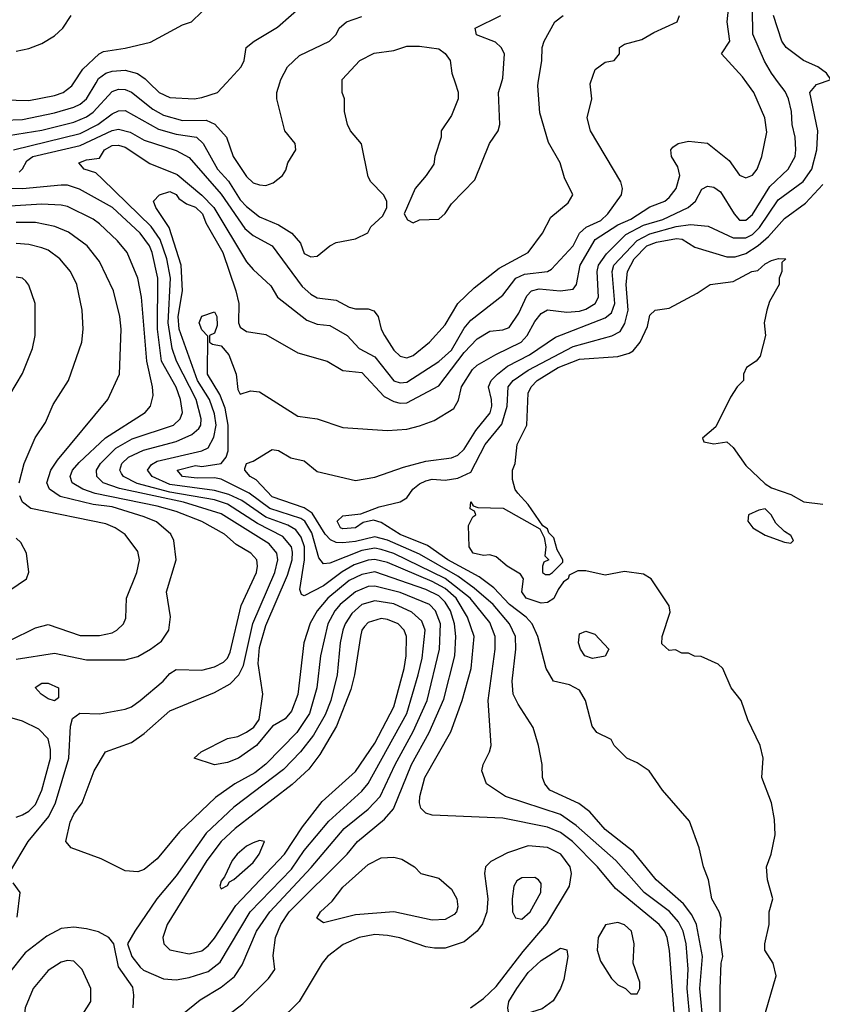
# Model space of a CAD drawing. Header units: inches. Extents: x 1793389 to 1900389, y 320802 to 470796.
# Tile 400 of 656: x 1842341 to 1844848, y 427121 to 430197. Entities that reach past the tile are written whole.
import ezdxf

# ---------------------------------------------------------------- set-up
doc = ezdxf.new("R2010")
doc.units = ezdxf.units.IN
doc.header["$MEASUREMENT"] = 0
doc.layers.add('B8442', color=7, linetype='Continuous')
doc.layers.add('B8443', color=7, linetype='Continuous')

msp = doc.modelspace()

# ---------------------------------------------------------------- linework, layer by layer
at = {"layer": 'B8442', "color": 2}
for points, elevation in [([(1841542.3, 430000), (1841570, 429990.2), (1841665.3, 429890), (1841747.3, 429827.3), (1841790, 429802.4), (1841850, 429789.2), (1841905.2, 429794.8), (1841950, 429812), (1842074.9, 429905.1), (1842130, 429934), (1842170, 429944.9), (1842211.4, 429948.6), (1842370, 429944.2), (1842450, 429960.3), (1842477.2, 429970), (1842503.7, 429990), (1842510.3, 430000)], 338), ([(1842230, 429881.1), (1842350, 429885.5), (1842450, 429905.5), (1842510, 429924), (1842530, 429933.4), (1842549.6, 429950), (1842579.6, 430000)], 334), ([(1842253.2, 429826.8), (1842410, 429852.3), (1842510, 429876.9), (1842550, 429893.8), (1842570, 429907.6), (1842630, 429972.4), (1842650, 429980.3), (1842670, 429978.7), (1842690.2, 429970.2), (1842757.3, 429917.3), (1842790, 429898.9), (1842850, 429882.3), (1842923.4, 429883.4), (1842950.4, 429870.4), (1842987.3, 429830), (1843007.7, 429770), (1843050, 429706.8), (1843070, 429687.3), (1843090, 429680.7), (1843110, 429678.8), (1843132.9, 429687.1), (1843162, 429710), (1843172.9, 429727.1), (1843179, 429750), (1843204, 429790), (1843202, 429810), (1843169, 429850), (1843144, 429950), (1843144, 429970), (1843153.9, 430000)], 330), ([(1842321.2, 429790), (1842530, 429841.2), (1842584.7, 429870), (1842630, 429902.6), (1842650, 429912), (1842670, 429913.7), (1842774.7, 429854.7), (1842830, 429839.7), (1842893.4, 429830), (1842914.4, 429810), (1842958.9, 429730), (1842993, 429693), (1843030, 429634.4), (1843050, 429613.7), (1843090, 429581.3), (1843150, 429555.8), (1843190.8, 429530), (1843218.5, 429498.5), (1843230, 429466.8), (1843250, 429456), (1843270, 429458), (1843310, 429491), (1843330, 429501), (1843390, 429512), (1843428.4, 429531.6), (1843438, 429550), (1843475.3, 429584.7), (1843488, 429610), (1843488, 429630), (1843478, 429650), (1843438, 429690), (1843430, 429706), (1843409.1, 429809.1), (1843374, 429850), (1843365.2, 429870), (1843355.3, 429910), (1843355.3, 429950), (1843348, 429970), (1843348.5, 430000)], 326), ([(1842339.3, 429720.7), (1842350, 429730.6), (1842363.7, 429756.3), (1842382, 429770), (1842530, 429803.8), (1842630, 429851.3), (1842650, 429855.2), (1842686.1, 429846.1), (1842730, 429820.3), (1842830, 429788.5), (1842870, 429766), (1842970, 429652.4), (1843044.7, 429544.7), (1843070, 429522.4), (1843130, 429490.6), (1843223.8, 429363.8), (1843250, 429339.1), (1843270, 429328.2), (1843330, 429320.4), (1843370, 429299.1), (1843390, 429294), (1843430, 429294), (1843447.1, 429287.1), (1843461, 429270), (1843470.6, 429230), (1843480.5, 429210), (1843510, 429164.9), (1843530, 429145.5), (1843550, 429140.5), (1843570, 429148.2), (1843621.2, 429190), (1843670, 429244), (1843709.7, 429310.3), (1843760.9, 429359.1), (1843838.8, 429421.2), (1843929.2, 429470), (1843974, 429530), (1844000.2, 429579.8), (1844054.8, 429625.2), (1844068.7, 429650), (1844043.2, 429703.2), (1844029.3, 429750), (1843993.1, 429813.1), (1843965.8, 429905.8), (1843959.6, 429990), (1843961.1, 430000)], 322), ([(1842995.3, 427090), (1843038, 427122), (1843118, 427202), (1843138, 427230), (1843133.2, 427273.2), (1843140.5, 427330), (1843156.3, 427370), (1843183, 427410), (1843363.6, 427590), (1843396.2, 427630), (1843481, 427699), (1843508.6, 427731.4), (1843564.8, 427870), (1843620.4, 427970), (1843665.9, 428074.1), (1843700.4, 428210), (1843703.5, 428270), (1843699.8, 428310), (1843686.4, 428350), (1843670, 428376.9), (1843650, 428396.8), (1843610, 428417.3), (1843450, 428471.8), (1843410, 428463.5), (1843370, 428445.3), (1843303.6, 428390), (1843270.3, 428350), (1843248.2, 428311.8), (1843228.9, 428250), (1843210, 428088.7), (1843190, 428037.2), (1843170, 428012.7), (1843130.4, 427989.6), (1843081, 427930), (1843024.7, 427890), (1842990, 427876), (1842950, 427869.4), (1842886, 427890), (1842908, 427910), (1842990, 427951), (1843022, 427958), (1843050, 427971), (1843072.9, 427987.1), (1843089.1, 428010.9), (1843100.9, 428090), (1843085.8, 428185.8), (1843090, 428236), (1843110, 428304.9), (1843178.1, 428461.9), (1843192.7, 428510), (1843193.4, 428533.4), (1843189.7, 428550), (1843162.8, 428582.8), (1843083.5, 428623.5), (1842990, 428683.5), (1842950, 428697.3), (1842810, 428720.5), (1842708.1, 428748.1), (1842665.1, 428770), (1842659.4, 428779.4), (1842653.6, 428790), (1842659.6, 428810), (1842680.7, 428830), (1842728, 428852), (1842830, 428879), (1842878.7, 428901.3), (1842900.6, 428919.4), (1842906.6, 428930), (1842908.4, 428950), (1842892, 429010), (1842830.9, 429130), (1842816.8, 429170), (1842805, 429250), (1842811.6, 429390), (1842800.7, 429450), (1842779.3, 429510), (1842751.2, 429551.2), (1842599.2, 429699.2), (1842578.4, 429718.4), (1842542, 429730), (1842525.2, 429750), (1842550, 429759.1), (1842590, 429764.7), (1842606, 429790), (1842630, 429803.8), (1842650, 429804.9), (1842670, 429798.7), (1842748, 429748), (1842832.9, 429712.9), (1842910, 429648.9), (1842947.9, 429610), (1843050, 429440.7), (1843070, 429416.3), (1843125.2, 429365.2), (1843146.8, 429330), (1843238.5, 429258.5), (1843270, 429246), (1843310, 429242), (1843364, 429210), (1843402, 429170), (1843450, 429143.8), (1843510, 429068.5), (1843530, 429062), (1843550, 429064.2), (1843650, 429128.8), (1843690, 429164.2), (1843730, 429233), (1843750, 429258), (1843850, 429336.3), (1843891, 429389), (1843918, 429402), (1843989.7, 429410.3), (1844002.8, 429417.2), (1844069.6, 429490), (1844089.8, 429530.2), (1844110.7, 429549.3), (1844156.2, 429570), (1844178.4, 429590), (1844221.2, 429650), (1844224, 429670), (1844219, 429690), (1844124, 429850), (1844114, 429890), (1844128.7, 429950), (1844123.1, 429996.9), (1844124.3, 430000)], 318), ([(1844392.3, 427010), (1844371.4, 427288.6), (1844363.6, 427330), (1844355.1, 427350), (1844338.4, 427370), (1844202.7, 427482.7), (1844145.6, 427550), (1844067.8, 427630), (1844030, 427657.7), (1843990, 427674), (1843850, 427702), (1843630, 427711.6), (1843610, 427718), (1843593.8, 427733.8), (1843589.6, 427750), (1843591.5, 427770), (1843606.6, 427830), (1843688.2, 427971.8), (1843723.6, 428070), (1843751.2, 428170), (1843760.5, 428270), (1843740.4, 428330), (1843704.2, 428390), (1843670, 428419.8), (1843630, 428441.4), (1843490, 428501.2), (1843450, 428510.7), (1843430, 428508.9), (1843386.3, 428493.7), (1843348.3, 428471.7), (1843290, 428428.5), (1843230, 428397.2), (1843221.5, 428401.5), (1843216.5, 428416.5), (1843230.7, 428509.3), (1843230.7, 428550), (1843220.4, 428580.4), (1843203.6, 428603.6), (1843178.3, 428618.3), (1843110, 428642.6), (1843035.2, 428695.2), (1842993.9, 428713.9), (1842950, 428726.3), (1842810, 428745.4), (1842754.5, 428770), (1842744.2, 428784.2), (1842740.7, 428790), (1842752.4, 428807.6), (1842770, 428818.3), (1842909.7, 428850.3), (1842930, 428859.1), (1842947.7, 428892.3), (1842954.6, 428930), (1842950, 428966), (1842933.5, 429010), (1842896.5, 429070), (1842839.4, 429230), (1842835.9, 429270), (1842849.8, 429350), (1842845.1, 429430), (1842807.7, 429547.7), (1842766, 429610), (1842759, 429630), (1842778, 429650), (1842810, 429660.7), (1842830, 429650.5), (1842838, 429638), (1842861.7, 429621.7), (1842890, 429611.6), (1842911.6, 429590), (1842922.6, 429562.6), (1842975.2, 429470), (1843016.5, 429350), (1843025.7, 429310), (1843024.4, 429250), (1843030, 429236), (1843050, 429222.8), (1843110, 429214), (1843210, 429156), (1843302, 429130), (1843350, 429101), (1843410, 429094.9), (1843479.4, 429019.4), (1843510, 429003.7), (1843530, 428998.7), (1843550, 429000.3), (1843650, 429053), (1843730, 429157), (1843770, 429200.4), (1843810, 429224.4), (1843850, 429228.5), (1843870, 429235.5), (1843900, 429280), (1843925.4, 429334.6), (1843939.5, 429350), (1843963.9, 429356.1), (1844029.7, 429350.3), (1844070, 429354.8), (1844080.9, 429370), (1844092.3, 429430), (1844138.7, 429510), (1844210, 429555.8), (1844250, 429574), (1844310, 429612.2), (1844356, 429630), (1844370, 429642), (1844391.6, 429670), (1844402.9, 429710), (1844397.2, 429737.2), (1844377.2, 429770), (1844375.3, 429790), (1844381.2, 429798.8), (1844398, 429810), (1844430, 429817.3), (1844490, 429810.8), (1844557.1, 429757.1), (1844590, 429711), (1844610, 429702.8), (1844630, 429711), (1844645.2, 429730), (1844659, 429770), (1844674.8, 429845.2), (1844669.2, 429890), (1844634.5, 429970), (1844612.8, 430000)], 314), ([(1842745.4, 430000), (1842776.3, 429970), (1842810, 429954), (1842886, 429950), (1842910, 429953.4), (1842959, 429970), (1842986.8, 430000)], 334), ([(1844435.1, 427070), (1844425.8, 427170), (1844429.7, 427230.3), (1844423.5, 427310), (1844413.3, 427350), (1844398.8, 427378.8), (1844370.6, 427410.6), (1844291.5, 427470), (1844203.6, 427570), (1844079.4, 427679.4), (1844030, 427714), (1843859, 427770), (1843799, 427810), (1843785.2, 427850), (1843789.4, 427870.6), (1843809, 427910), (1843814, 427930), (1843804.2, 428070), (1843826.3, 428230), (1843826.3, 428270), (1843810, 428314), (1843748.6, 428390), (1843670, 428451.3), (1843510, 428529), (1843470, 428542.3), (1843450, 428545.5), (1843410, 428538.6), (1843310, 428498.7), (1843290, 428497), (1843275.8, 428515.8), (1843253.6, 428593.6), (1843231.9, 428630), (1843219, 428639), (1843122.4, 428670), (1843058.1, 428718.1), (1842970, 428761.1), (1842950, 428766), (1842895.5, 428764.5), (1842849.8, 428769.8), (1842833.2, 428790), (1842890, 428804.2), (1842910, 428801.1), (1842970, 428810.3), (1842985.7, 428830), (1842992, 428850), (1842992.4, 428930), (1842983.3, 428983.3), (1842966.4, 429026.4), (1842927.3, 429090), (1842928.4, 429208.4), (1842910, 429228), (1842902, 429250), (1842910, 429271.3), (1842950, 429284.7), (1842957.3, 429270), (1842958, 429242), (1842950, 429218), (1842934, 429210), (1842934, 429190), (1842943.6, 429183.6), (1842970, 429178), (1842994, 429150), (1843017.3, 429090), (1843022, 429042), (1843030, 429026.8), (1843062, 429038), (1843090, 429034), (1843210, 428958), (1843270.5, 428950.5), (1843350, 428922.8), (1843490, 428913.4), (1843550, 428918), (1843590, 428927.7), (1843635.3, 428944.7), (1843697.4, 428982.6), (1843711.5, 429008.5), (1843721.3, 429050), (1843755.9, 429104.1), (1843770, 429117.6), (1843828.6, 429151.4), (1843907.3, 429190), (1843926, 429210), (1843950, 429254), (1843970, 429279.1), (1843990, 429290.4), (1844050, 429283.1), (1844090, 429286.7), (1844110, 429292.9), (1844138.7, 429310), (1844149.7, 429330.3), (1844145.4, 429410), (1844149.7, 429430), (1844174, 429466), (1844234.5, 429525.5), (1844290, 429555), (1844350, 429572.7), (1844429.5, 429610), (1844452, 429630), (1844472.5, 429667.5), (1844490, 429677.3), (1844510, 429673.4), (1844530, 429658.8), (1844573, 429590), (1844590, 429570.6), (1844610, 429570.5), (1844630, 429588.2), (1844684.5, 429675.5), (1844741.6, 429730), (1844763.6, 429770), (1844766, 429790), (1844763.5, 429830), (1844754, 429870), (1844752.6, 429910), (1844742.4, 429950), (1844732.5, 429972.5), (1844711.8, 430000)], 310), ([(1844476.8, 427050), (1844465.8, 427170), (1844474.2, 427270), (1844455.4, 427370), (1844440.5, 427400.5), (1844414.9, 427434.9), (1844329.6, 427510), (1844258, 427598), (1844170, 427667.3), (1844122.3, 427722.3), (1844088.2, 427748.2), (1843997.2, 427790), (1843981.2, 427810), (1843974, 427830), (1843973.2, 427870), (1843962, 427930), (1843945.6, 427985.6), (1843898.3, 428058.3), (1843882.9, 428090), (1843879.6, 428130), (1843891.2, 428230), (1843889.7, 428270), (1843871.3, 428310), (1843820.4, 428370), (1843761.2, 428421.2), (1843710, 428458.2), (1843590, 428527.1), (1843490, 428570.7), (1843450, 428581.2), (1843390, 428566.5), (1843350, 428562.8), (1843330, 428563.9), (1843312.3, 428572.3), (1843294.8, 428590), (1843255.1, 428655.1), (1843230, 428671.9), (1843130, 428706.2), (1843079.2, 428759.2), (1843061.2, 428770), (1843044, 428790), (1843044.7, 428795.3), (1843050, 428811), (1843070, 428818), (1843130, 428854), (1843150, 428851.3), (1843187.9, 428827.9), (1843230, 428818.8), (1843270, 428785.5), (1843390, 428757.3), (1843450, 428767.7), (1843540.5, 428799.5), (1843610, 428817.6), (1843690, 428828.7), (1843710, 428836.4), (1843730, 428855.5), (1843765.9, 428914.1), (1843810.7, 428969.3), (1843816.4, 428990), (1843815.1, 429010), (1843805.1, 429050), (1843813.6, 429070), (1843833.3, 429090), (1843864.9, 429115.1), (1843934, 429150), (1844014.5, 429205.5), (1844170, 429265.7), (1844190, 429281.6), (1844200.4, 429310), (1844191.9, 429410), (1844197.6, 429430), (1844270, 429507.3), (1844310, 429527.9), (1844391.4, 429551.4), (1844436.7, 429556.7), (1844492.1, 429552.1), (1844570, 429515.6), (1844610, 429515.8), (1844630, 429525.8), (1844652.4, 429547.6), (1844710, 429634), (1844788.8, 429691.2), (1844815.4, 429730), (1844831.5, 429790), (1844834, 429850), (1844809.6, 429970), (1844830, 429994.8), (1844845.5, 430000)], 306), ([(1843701.3, 430000), (1843710.9, 429970.9), (1843711, 429950), (1843690, 429898), (1843658, 429850), (1843658, 429830), (1843638, 429770), (1843634.4, 429745.6), (1843611.3, 429710), (1843576, 429670), (1843542, 429590), (1843552, 429572), (1843570, 429562), (1843590, 429572), (1843650, 429574), (1843670, 429592), (1843690, 429622), (1843763.1, 429696.9), (1843808.7, 429810), (1843835.3, 429850), (1843841.2, 429870), (1843837.2, 429970), (1843845.9, 430000)], 326), ([(1842849.2, 427090), (1842904.6, 427135.4), (1842970, 427174.4), (1843012, 427208), (1843035.6, 427244.4), (1843080.5, 427350), (1843122, 427410), (1843251.6, 427548.4), (1843355.1, 427670), (1843430, 427730.4), (1843466.6, 427770), (1843513.5, 427870), (1843570, 427973), (1843613.5, 428070), (1843652.3, 428230), (1843656.1, 428310), (1843640.4, 428350), (1843621.6, 428370), (1843530, 428407.8), (1843450, 428427.6), (1843430, 428426.2), (1843390, 428409.8), (1843342.6, 428370), (1843326, 428350), (1843303.6, 428310), (1843280.3, 428210), (1843268.9, 428110), (1843246.3, 428030), (1843207.2, 427970), (1843110, 427871.3), (1843075.5, 427844.5), (1843013.4, 427810), (1842952.7, 427767.3), (1842839.9, 427660.1), (1842770, 427575.3), (1842730, 427542), (1842710, 427535.3), (1842670, 427538), (1842595.5, 427575.5), (1842502, 427610), (1842485.2, 427630), (1842498.4, 427690), (1842510, 427714.8), (1842536, 427750), (1842573.2, 427850), (1842608.7, 427910), (1842690, 427938.8), (1842730, 427966.8), (1842810, 428038), (1842950, 428094.9), (1842998.2, 428121.8), (1843026, 428150), (1843040.1, 428179.9), (1843069, 428311), (1843138, 428470), (1843147.1, 428510), (1843144, 428530), (1843120, 428560), (1842970, 428653.1), (1842852.3, 428690), (1842652.5, 428732.5), (1842602, 428750), (1842581.6, 428770), (1842580.5, 428790), (1842593, 428810), (1842641.1, 428858.9), (1842692.5, 428887.5), (1842821.2, 428930), (1842842, 428950), (1842849.6, 428970), (1842843.5, 429010), (1842830, 429049.3), (1842784.2, 429130), (1842771.6, 429230), (1842772.8, 429390), (1842754.5, 429470), (1842746.6, 429490), (1842717.4, 429530), (1842631.3, 429610), (1842527.3, 429667.3), (1842490, 429679.7), (1842470, 429680.5), (1842350, 429668.4), (1842289.7, 429669.7)], 322), ([(1844529.6, 426910), (1844529.5, 427170), (1844532.7, 427250), (1844538, 427270), (1844529.5, 427330), (1844532.3, 427390), (1844526.6, 427410), (1844503.7, 427450), (1844492.7, 427510), (1844477.2, 427550), (1844464, 427610), (1844433.6, 427693.6), (1844348.7, 427790), (1844308, 427850), (1844270, 427875.3), (1844238, 427890), (1844198, 427930), (1844188.7, 427948.7), (1844144, 427970), (1844129.3, 427990), (1844109, 428070), (1844090, 428102), (1844058.6, 428118.6), (1844008.7, 428130), (1843985.2, 428170), (1843959.6, 428270), (1843941.6, 428310), (1843923.6, 428330), (1843871.1, 428370), (1843822, 428422), (1843776.2, 428456.2), (1843678, 428510), (1843614.6, 428554.6), (1843530, 428588.8), (1843470, 428626.3), (1843446, 428634), (1843414.2, 428625.8), (1843390, 428609.7), (1843350, 428606.9), (1843343.7, 428610), (1843333.2, 428630), (1843350, 428646.8), (1843406.3, 428653.7), (1843464.4, 428675.6), (1843530, 428690.6), (1843550, 428702.8), (1843569.3, 428730), (1843590, 428747.3), (1843610, 428756.4), (1843630, 428761.3), (1843670, 428758.7), (1843710, 428764.2), (1843750, 428783), (1843795.4, 428870), (1843847, 428933), (1843863.5, 428990), (1843866.9, 429050), (1843882.4, 429070), (1843930, 429102.4), (1844070, 429176.5), (1844191, 429209), (1844216.6, 429223.4), (1844231.8, 429248.2), (1844241.4, 429290), (1844236, 429370), (1844239.7, 429410), (1844261.1, 429450), (1844300.5, 429490), (1844330, 429501.8), (1844393.3, 429513.3), (1844411.1, 429511.1), (1844450, 429486), (1844550, 429455.8), (1844576.4, 429456.4), (1844610, 429466.3), (1844648.4, 429491.6), (1844680, 429520), (1844730, 429576.4), (1844796.1, 429623.9), (1844850, 429682)], 302), ([(1842310, 427534), (1842367, 427630), (1842431.8, 427708.2), (1842452.8, 427750), (1842494.3, 427890), (1842499.3, 427990), (1842505.6, 428014.4), (1842529.3, 428030.7), (1842590, 428028), (1842670, 428043), (1842690, 428050.7), (1842717.2, 428070), (1842789.5, 428130.5), (1842810, 428154.8), (1842830, 428166.8), (1842910, 428164.4), (1842950, 428175.8), (1842978, 428190), (1842990, 428202), (1842998.9, 428221.1), (1843032.7, 428367.3), (1843080.5, 428470), (1843083.6, 428490), (1843082, 428510), (1843062.7, 428530), (1843017.7, 428557.7), (1842980.9, 428590), (1842910, 428629.6), (1842830, 428660.9), (1842770, 428677.7), (1842576.8, 428716.8), (1842538, 428730), (1842504.5, 428750), (1842498.4, 428770), (1842506, 428790), (1842526.3, 428813.7), (1842608.9, 428891.1), (1842732.7, 428970), (1842749.3, 428990), (1842757.5, 429022.5), (1842756.2, 429050), (1842737.7, 429130), (1842722, 429330), (1842709.6, 429390), (1842677, 429470), (1842646.5, 429506.5), (1842590, 429559.5), (1842570, 429574), (1842490, 429613), (1842470, 429618), (1842410, 429620.4), (1842210, 429608.4)], 326), ([(1842330, 428199.5), (1842450, 428217.6), (1842550, 428197.1), (1842670, 428197.1), (1842710, 428208), (1842750, 428230.6), (1842784.2, 428255.8), (1842806.6, 428290), (1842812, 428332), (1842799.3, 428410), (1842829.3, 428510), (1842822.7, 428570), (1842813.2, 428590), (1842768.2, 428628.2), (1842730, 428643.5), (1842630, 428675.5), (1842570, 428682.2), (1842467.9, 428707.9), (1842434, 428730), (1842426, 428750), (1842438, 428790), (1842459.2, 428820.8), (1842616, 429010), (1842652.7, 429090), (1842658.4, 429230), (1842653.6, 429270), (1842634.5, 429350), (1842590, 429441.2), (1842552, 429490), (1842493.6, 429533.6), (1842451, 429551), (1842390, 429563), (1842330, 429563.5)], 330), ([(1842339.5, 428750), (1842355.1, 428810), (1842389.6, 428890.4), (1842421.2, 428938.8), (1842445.6, 428994.4), (1842493.2, 429070), (1842535.1, 429190), (1842539.3, 429230), (1842536, 429290), (1842519.3, 429370), (1842499.3, 429410), (1842466, 429450), (1842430, 429477), (1842410, 429484.5), (1842370, 429495.1), (1842330, 429497.6)], 334), ([(1844664, 427070), (1844704, 427210), (1844695.3, 427250), (1844669.3, 427290), (1844669.3, 427310), (1844682, 427370), (1844682, 427410), (1844694, 427450), (1844677.2, 427510), (1844674, 427550), (1844689, 427590), (1844701.2, 427650), (1844698.6, 427698.6), (1844689.2, 427750), (1844659, 427830), (1844664, 427890), (1844654, 427930), (1844615.3, 428010), (1844595.3, 428070), (1844564, 428110), (1844538, 428170), (1844523.1, 428183.1), (1844470, 428208), (1844448.9, 428208.9), (1844430, 428218), (1844410, 428218), (1844390, 428228), (1844370, 428226), (1844347.3, 428247.3), (1844348, 428270), (1844373.6, 428346.4), (1844370, 428366), (1844314, 428450), (1844290, 428465.2), (1844230, 428472.7), (1844170, 428461.2), (1844110, 428475.3), (1844084.7, 428475.3), (1844058, 428462), (1844054, 428450), (1844039.6, 428440.4), (1844022.8, 428417.2), (1844010, 428389), (1843990, 428376), (1843970, 428374.5), (1843923.7, 428390), (1843909.6, 428410), (1843915.3, 428450), (1843905.2, 428465.2), (1843864, 428490), (1843830, 428519), (1843810, 428525.2), (1843790, 428522.7), (1843758, 428530), (1843745.2, 428550), (1843743.1, 428616.9), (1843756.4, 428643.6), (1843766, 428650), (1843762, 428662), (1843748.4, 428668.4), (1843750, 428690.8), (1843758, 428678), (1843772.7, 428672.7), (1843851.1, 428671.1), (1843966, 428606), (1843979.8, 428579.8), (1843984.7, 428550), (1843982, 428522), (1843994, 428510), (1843978, 428502), (1843974, 428490), (1843974, 428470), (1843983.6, 428463.6), (1843996.4, 428463.6), (1844006, 428470), (1844038, 428502), (1844038, 428510), (1844020.4, 428540.4), (1844010, 428578), (1843994, 428594), (1843990, 428606), (1843975.3, 428615.3), (1843930, 428682), (1843897.5, 428717.5), (1843889.3, 428729.3), (1843880.7, 428760.7), (1843880.9, 428790), (1843889.3, 428810), (1843895.1, 428870), (1843925.1, 428930), (1843929.7, 429030), (1843938.7, 429050), (1843957.6, 429070), (1844022.9, 429110), (1844090, 429136.5), (1844210, 429144.9), (1844245.3, 429154.7), (1844257.5, 429162.5), (1844279.5, 429190), (1844302, 429238), (1844310, 429274), (1844326, 429290), (1844370, 429296), (1844457.5, 429342.5), (1844498, 429370), (1844570, 429378.8), (1844628.7, 429410), (1844646.6, 429413.4), (1844670, 429434.8), (1844690, 429444.7), (1844711.3, 429451.3), (1844734, 429450), (1844722, 429438), (1844722, 429410), (1844714, 429390), (1844714, 429370), (1844683.5, 429316.5), (1844674.8, 429290), (1844666.8, 429250), (1844671, 429210), (1844654.4, 429145.6), (1844642, 429130), (1844612, 429110), (1844602, 429090), (1844602, 429070), (1844582, 429050), (1844562, 429018), (1844515.3, 428924.7), (1844474, 428890), (1844478, 428878), (1844510, 428872), (1844550, 428878), (1844570, 428861), (1844610, 428804), (1844670, 428747.3), (1844690, 428734), (1844750, 428714), (1844790.5, 428690.5), (1844850, 428683.8)], 298), ([(1842290, 428991.3), (1842350, 429091.3), (1842381.2, 429170), (1842389.3, 429210), (1842389.3, 429310), (1842370, 429368), (1842360.2, 429380.2), (1842349.3, 429389.3), (1842330, 429392.7)], 338), ([(1842310, 428257.1), (1842390, 428297.3), (1842430, 428307.3), (1842530, 428273), (1842590, 428273), (1842630, 428282), (1842644, 428290), (1842665.2, 428310), (1842672.5, 428327.5), (1842675.1, 428390), (1842706.6, 428470), (1842715.1, 428510), (1842710, 428535.3), (1842670, 428589), (1842639, 428610), (1842610, 428622), (1842375.3, 428670), (1842349.5, 428689.5), (1842340.9, 428710)], 334), ([(1842310, 428414.8), (1842362, 428450), (1842369.1, 428470.9), (1842362.7, 428530), (1842344.1, 428564.1), (1842330, 428577.2)], 338), ([(1842330, 427705.5), (1842350, 427712.7), (1842370, 427724.4), (1842390, 427745.5), (1842409.7, 427790), (1842436.9, 427890), (1842437.5, 427917.5), (1842429.6, 427950), (1842400.7, 427980.7), (1842350, 428005.6), (1842310, 428017)], 330), ([(1843749.7, 427110.3), (1843790, 427139.3), (1843830, 427177.1), (1843914, 427286), (1843987.7, 427372.3), (1844058.4, 427490), (1844065.1, 427530), (1844060.7, 427550), (1844031.8, 427590), (1843990, 427611.3), (1843930, 427615.6), (1843865.3, 427594.7), (1843813, 427567), (1843796, 427550), (1843793.4, 427530), (1843803.1, 427450), (1843800.4, 427410), (1843787.2, 427372.8), (1843770.5, 427350), (1843730, 427316.2), (1843670, 427296.2), (1843636.6, 427296.6), (1843610, 427300.7), (1843528.2, 427328.2), (1843490, 427336.3), (1843450, 427338.9), (1843401, 427330), (1843351.8, 427308.2), (1843302.8, 427270), (1843286, 427250), (1843214, 427130), (1843150, 427066)], 318), ([(1842332.9, 427392.9), (1842342, 427470), (1842320.4, 427500.4)], 326), ([(1842695.1, 427110), (1842698, 427150), (1842694.5, 427174.5), (1842650, 427238), (1842635.3, 427310), (1842619, 427330), (1842587.2, 427347.2), (1842550, 427357), (1842510, 427362), (1842470, 427358), (1842426, 427334), (1842358, 427282), (1842304.5, 427215.5)], 326)]:
    msp.add_lwpolyline(points, dxfattribs=dict(at, elevation=elevation))
for points, elevation in [([(1844670, 428668.7), (1844650, 428665.2), (1844618, 428650), (1844616, 428630), (1844631.3, 428610), (1844670, 428586.8), (1844730, 428564.7), (1844750, 428562), (1844758, 428570), (1844750, 428586), (1844730, 428598), (1844703.7, 428623.7), (1844688.7, 428650)], 298), ([(1843450, 428381), (1843410, 428369.7), (1843378.2, 428341.8), (1843357.4, 428310), (1843350.3, 428290), (1843341.7, 428250), (1843332.9, 428150), (1843312.7, 428070), (1843295, 428025), (1843258.7, 427961.3), (1843218.7, 427910), (1843165.5, 427854.5), (1843010, 427736.9), (1842924, 427656), (1842830, 427522), (1842769, 427451), (1842700.7, 427350), (1842678, 427310), (1842691, 427270), (1842716.8, 427236.8), (1842727.5, 427227.5), (1842790, 427200.5), (1842830, 427197.1), (1842870, 427204.4), (1842930, 427223.7), (1842967.5, 427252.5), (1843060.5, 427410), (1843190, 427543.7), (1843230, 427601.3), (1843307.1, 427692.9), (1843410, 427786.4), (1843430, 427810.5), (1843550.9, 428030), (1843586.2, 428150), (1843598, 428202), (1843608.2, 428290), (1843597.8, 428317.8), (1843566.1, 428346.1), (1843510, 428372.1)], 326), ([(1843470, 428326), (1843430, 428313.6), (1843418.5, 428301.5), (1843410.3, 428289.7), (1843405.7, 428270), (1843387.4, 428150), (1843375.6, 428104.4), (1843330.2, 427989.8), (1843278.8, 427901.2), (1843244.4, 427855.6), (1843192.4, 427807.6), (1843014.4, 427670), (1842970.4, 427630), (1842925.3, 427570), (1842801.6, 427370), (1842788, 427330), (1842790.8, 427310), (1842810, 427290.8), (1842870, 427278.4), (1842910, 427288.4), (1842930, 427303.8), (1842950, 427327.7), (1843015.8, 427430), (1843168.2, 427590), (1843224.1, 427675.9), (1843285.7, 427754.3), (1843390, 427848.2), (1843450, 427937.1), (1843509.8, 428050.2), (1843541.7, 428170), (1843548.2, 428210), (1843549.6, 428270), (1843541.6, 428290), (1843523.7, 428310), (1843490, 428323.5)], 330), ([(1844130, 428200.9), (1844106, 428210), (1844092.7, 428230), (1844086.6, 428250), (1844090, 428278), (1844110, 428286.8), (1844137.5, 428277.5), (1844182, 428230), (1844170, 428209)], 298), ([(1842450, 428068.7), (1842430, 428075.3), (1842408, 428090), (1842389.1, 428110.9), (1842410, 428124.7), (1842430, 428124.7), (1842462, 428110), (1842462, 428078)], 326), ([(1843090, 427633.2), (1843070, 427625.2), (1843050, 427615.1), (1843020.7, 427590), (1843004.9, 427570), (1842981, 427519), (1842970, 427506), (1842966, 427490), (1842970, 427482), (1842990, 427492), (1842996, 427504), (1843010, 427511), (1843070, 427564), (1843089.2, 427590), (1843106, 427630)], 334), ([(1843630, 427383.7), (1843510, 427409.6), (1843390, 427400.7), (1843290, 427375.3), (1843269.2, 427390), (1843281.2, 427410), (1843317, 427443), (1843350, 427486.8), (1843430, 427557.3), (1843470, 427578.8), (1843510, 427581), (1843534.8, 427574.8), (1843574, 427550), (1843594, 427530), (1843650, 427514.8), (1843690, 427481), (1843706.8, 427450), (1843710, 427426), (1843706, 427410), (1843698.5, 427401.5), (1843670, 427386)], 314), ([(1843950, 427517.2), (1843910, 427516), (1843893.7, 427506.3), (1843884.9, 427490), (1843879.1, 427450), (1843880.7, 427410), (1843890, 427391.3), (1843910, 427386.8), (1843936, 427410), (1843969.3, 427470), (1843970, 427498), (1843962, 427510)], 322), ([(1844210, 427377), (1844170.6, 427369.4), (1844148, 427330), (1844145.5, 427290), (1844155.9, 427255.9), (1844190, 427202), (1844210, 427182), (1844234, 427170), (1844250, 427154), (1844270, 427154), (1844278, 427170), (1844278, 427190), (1844257.2, 427250), (1844260.9, 427310), (1844252.3, 427350), (1844230, 427369.2)], 318), ([(1843890, 427082.7), (1843869, 427090), (1843866, 427110), (1843869.6, 427130), (1843894, 427170), (1843930, 427220.5), (1843970, 427258), (1844030, 427296), (1844050, 427291.3), (1844053.4, 427270), (1844041.4, 427198.6), (1844030.8, 427170), (1844008, 427132), (1843972.7, 427107.3), (1843910, 427086.6)], 314), ([(1842490, 427258), (1842470, 427252.3), (1842430, 427226.6), (1842383, 427170), (1842358, 427110), (1842354, 427070), (1842370, 427042.8), (1842410, 427024), (1842450, 427027.7), (1842510, 427065.5), (1842538, 427090), (1842563.7, 427130), (1842563.7, 427170), (1842536, 427230), (1842510, 427256)], 330)]:
    msp.add_lwpolyline(points, close=True, dxfattribs=dict(at, elevation=elevation))
at = {"layer": 'B8443', "color": 2}
for points, elevation in [([(1844711.8, 430000), (1844689.3, 430030), (1844667.7, 430067.7), (1844631.6, 430151.6), (1844629.6, 430310)], 310), ([(1842986.8, 430000), (1843033.2, 430050), (1843042.7, 430070), (1843048.7, 430110), (1843073.2, 430130), (1843146.3, 430173.7), (1843231.9, 430248.1)], 334), ([(1842330, 430098.8), (1842370, 430106.8), (1842410, 430122.8), (1842450, 430146.8), (1842475.3, 430170), (1842502, 430210)], 342), ([(1842510.3, 430000), (1842538, 430042), (1842589.5, 430090.5), (1842602.5, 430097.5), (1842670, 430107.7), (1842750, 430126.8), (1842850, 430181), (1842878, 430190), (1842910, 430222)], 338), ([(1843845.9, 430000), (1843850, 430014), (1843856, 430090), (1843845.2, 430110), (1843827.3, 430127.3), (1843768, 430150), (1843764, 430170), (1843844, 430210)], 326), ([(1843961.1, 430000), (1843972, 430070), (1843972.7, 430110), (1843979, 430130), (1844013.2, 430190), (1844039, 430210)], 322), ([(1844124.3, 430000), (1844139, 430041), (1844170, 430064.7), (1844198, 430070), (1844215.3, 430090), (1844215.3, 430110), (1844230, 430121), (1844284.7, 430135.3), (1844322.5, 430157.5), (1844395.3, 430190), (1844402, 430210)], 318), ([(1844612.8, 430000), (1844599, 430019), (1844533.2, 430090), (1844559.5, 430130), (1844551.6, 430190), (1844555.1, 430230)], 314), ([(1844845.5, 430000), (1844875.3, 430010), (1844862, 430030), (1844834, 430050), (1844790, 430069.6), (1844735.1, 430110), (1844721.6, 430130), (1844695.6, 430210)], 306), ([(1843153.9, 430000), (1843157.2, 430010), (1843177.2, 430050), (1843214.9, 430085.1), (1843308.7, 430130), (1843329.3, 430150.7), (1843339, 430170), (1843362, 430190), (1843410, 430207.3)], 330), ([(1843348.5, 430000), (1843348.7, 430010), (1843404, 430070), (1843448.1, 430091.9), (1843510, 430100.7), (1843550, 430114.8), (1843590, 430114), (1843650, 430106), (1843670, 430091.3), (1843686, 430070), (1843691.3, 430030), (1843701.3, 430000)], 326), ([(1842579.6, 430000), (1842587.2, 430012.8), (1842609.8, 430030.2), (1842630, 430036.1), (1842670, 430039.6), (1842709, 430029), (1842732.5, 430012.5), (1842745.4, 430000)], 334)]:
    msp.add_lwpolyline(points, dxfattribs=dict(at, elevation=elevation))

doc.saveas('drawing.dxf')
